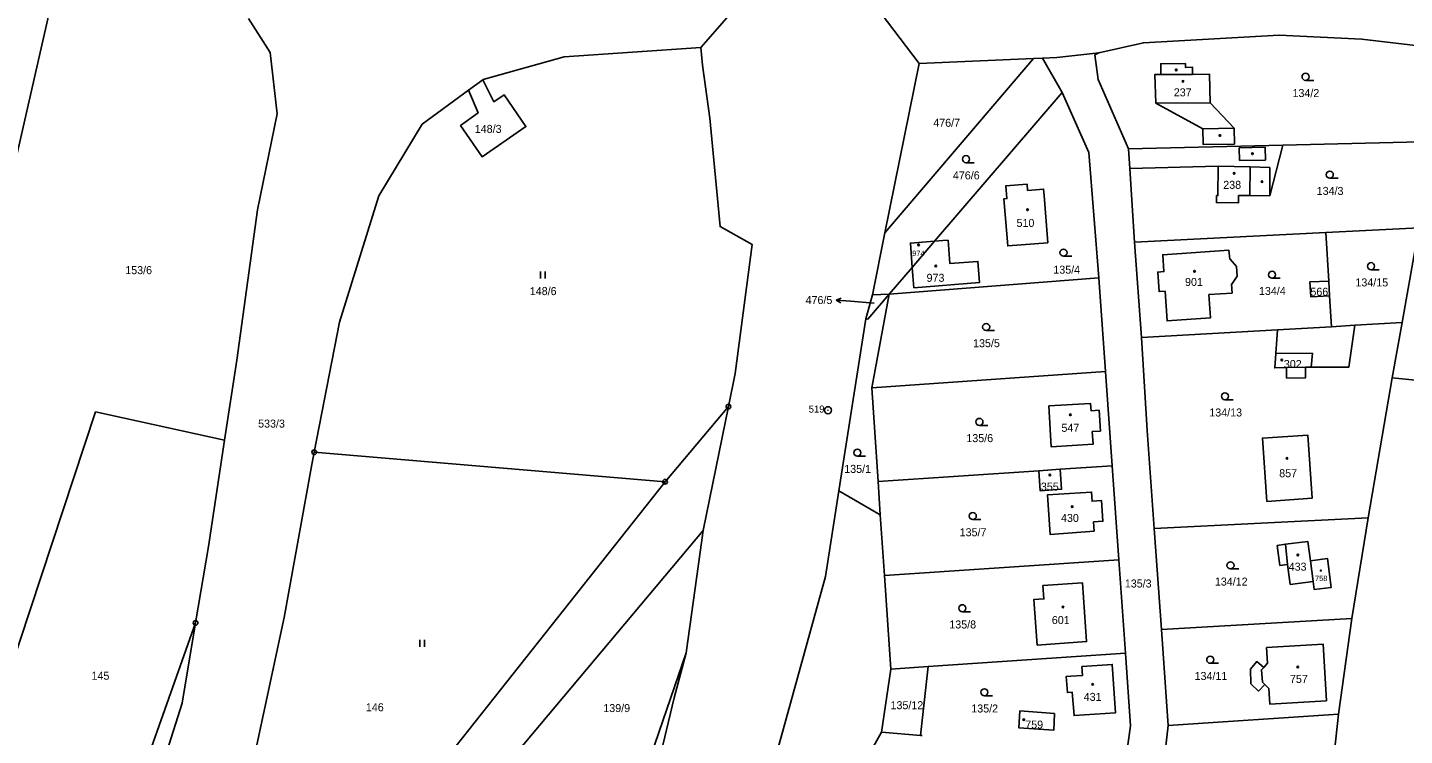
# Model space of a CAD drawing. Extents: x -725728 to -720881, y -1068679 to -1063504.
# Drawn here: x -725062.3 to -724769.7, y -1067178.2 to -1067027.7 of the extents above; entities that cross this region are included whole.
import ezdxf

# ---------------------------------------------------------------- set-up
doc = ezdxf.new("R2010")
doc.units = 0
for name, color, linetype in [('Hranice parcel', 7, 'Continuous'), ('Parcelní čísla', 7, 'Continuous'), ('Pop  PČ popisy', 7, 'Continuous'), ('Vnitřní kresba', 7, 'Continuous'), ('Značky bodu BP', 7, 'Continuous'), ('Značky budov', 7, 'Continuous'), ('Značky kultur', 7, 'Continuous')]:
    doc.layers.add(name, color=color, linetype=linetype)

# ---------------------------------------------------------------- blocks, each defined once
blk = doc.blocks.new('4.02_5')
at = {"layer": 'Značky budov'}
blk.add_circle((0, 0), 0.0117, dxfattribs=at)
blk = doc.blocks.new('4.02_4')
at = {"layer": 'Značky budov'}
blk.add_circle((-0.001, 0), 0.0175, dxfattribs=at)
blk = doc.blocks.new('4.02_3')
at = {"layer": 'Značky budov'}
blk.add_circle((-0.001, 0), 0.0175, dxfattribs=at)
blk = doc.blocks.new('1029_102')
at = {"layer": 'Pop  PČ popisy'}
for p, q in [((-0.299, 0.026), (-0.195, 0.067)), ((0, 0), (-0.299, 0.026)), ((-0.299, 0.026), (-0.204, -0.033))]:
    blk.add_line(p, q, dxfattribs=at)
blk = doc.blocks.new('3.04_3')
at = {"layer": 'Značky kultur'}
blk.add_line((0.001, 0), (0.176, 0), dxfattribs=at)
blk.add_circle((0.001, 0.075), 0.075, dxfattribs=at)
blk = doc.blocks.new('3.04_2')
at = {"layer": 'Značky kultur'}
blk.add_line((0.001, 0), (0.176, 0), dxfattribs=at)
blk.add_circle((0.001, 0.075), 0.075, dxfattribs=at)
blk = doc.blocks.new('3.06_2')
at = {"layer": 'Značky kultur'}
for p, q in [((-0.051, 0), (-0.051, 0.15)), ((0.049, 0), (0.049, 0.15))]:
    blk.add_line(p, q, dxfattribs=at)
blk = doc.blocks.new('3.06_1')
at = {"layer": 'Značky kultur'}
for p, q in [((-0.051, 0), (-0.051, 0.15)), ((0.049, 0), (0.049, 0.15))]:
    blk.add_line(p, q, dxfattribs=at)
blk = doc.blocks.new('1.01_1')
at = {"layer": 'Značky bodu BP'}
for radius in [0.075, 0.003]:
    blk.add_circle((0, 0), radius, dxfattribs=at)
blk = doc.blocks.new('1.05_1')
at = {"layer": 'Značky bodu BP'}
for radius in [0.05, 0.00303]:
    blk.add_circle((0, 0), radius, dxfattribs=at)

msp = doc.modelspace()

# ---------------------------------------------------------------- linework, layer by layer
at = {"layer": 'Hranice parcel'}
for p, q in [((-725057, -1067021.75), (-725074.77, -1067099.53)), ((-724848.5, -1067034.29), (-724880.14, -1067071.35)), ((-724872.82, -1067035.37), (-724880.14, -1067071.35)), ((-724848.5, -1067034.29), (-724872.82, -1067035.37)), ((-724846.6, -1067034.21), (-724848.5, -1067034.29)), ((-724846.6, -1067034.21), (-724842.44, -1067041.53)), ((-724968.58, -1067041.08), (-724965.56, -1067038.87)), ((-724842.44, -1067041.53), (-724869.54, -1067073.16)), ((-724795.59, -1067052.75), (-724828.38, -1067053.54)), ((-724828.38, -1067053.54), (-724828.1, -1067057.73)), ((-724795.59, -1067052.75), (-724763.32, -1067051.97)), ((-724828.1, -1067057.73), (-724827.07, -1067073.38)), ((-724880.14, -1067071.35), (-724882.72, -1067084.58)), ((-724827.07, -1067073.38), (-724786.39, -1067071.29)), ((-724786.39, -1067071.29), (-724766.6, -1067070.28)), ((-724785.8, -1067081.63), (-724786.39, -1067071.29)), ((-724869.54, -1067073.16), (-724874.3, -1067078.72)), ((-724827.07, -1067073.38), (-724825.58, -1067093.62)), ((-724767.27, -1067074.02), (-724770.22, -1067090.46)), ((-724874.3, -1067078.72), (-724879.17, -1067084.4)), ((-724879.17, -1067084.4), (-724834.63, -1067080.94)), ((-724834.63, -1067080.94), (-724833.23, -1067100.83)), ((-724785.8, -1067081.63), (-724785.62, -1067084.73)), ((-724882.72, -1067084.58), (-724884.15, -1067089.64)), ((-724882.9, -1067104.31), (-724879.17, -1067084.4)), ((-724879.17, -1067084.4), (-724882.72, -1067084.58)), ((-724785.25, -1067091.32), (-724785.62, -1067084.73)), ((-724884.15, -1067089.64), (-724889.88, -1067126.22)), ((-724825.58, -1067093.62), (-724796.66, -1067091.97)), ((-724785.25, -1067091.32), (-724796.66, -1067091.97)), ((-724780.25, -1067091.03), (-724785.25, -1067091.32)), ((-724770.22, -1067090.46), (-724780.25, -1067091.03)), ((-724770.22, -1067090.46), (-724772.33, -1067102.22)), ((-724882.9, -1067104.31), (-724833.23, -1067100.83)), ((-724833.23, -1067100.83), (-724831.79, -1067120.87)), ((-724772.33, -1067102.22), (-724777.42, -1067131.94)), ((-724747.31, -1067104.65), (-724772.33, -1067102.22)), ((-724881.56, -1067124.26), (-724882.9, -1067104.31)), ((-724913.35, -1067108.3), (-724926.82, -1067124.29)), ((-724918.74, -1067134.63), (-724913.35, -1067108.3)), ((-725001.35, -1067118), (-724926.82, -1067124.29)), ((-724842.84, -1067121.62), (-724831.79, -1067120.87)), ((-724831.79, -1067120.87), (-724830.4, -1067140.87)), ((-724881.56, -1067124.26), (-724847.4, -1067121.93)), ((-724881.09, -1067131.3), (-724881.56, -1067124.26)), ((-724847.4, -1067121.93), (-724842.84, -1067121.62)), ((-724889.88, -1067126.22), (-724881.09, -1067131.3)), ((-724881.09, -1067131.3), (-724880.22, -1067144.21)), ((-724777.42, -1067131.94), (-724822.91, -1067134.23)), ((-724777.42, -1067131.94), (-724780.88, -1067153.36)), ((-724958.31, -1067181.81), (-724918.74, -1067134.63)), ((-724822.91, -1067134.23), (-724821.37, -1067155.66)), ((-724880.22, -1067144.21), (-724830.4, -1067140.87)), ((-724830.4, -1067140.87), (-724829.02, -1067160.72)), ((-724789.71, -1067141.1), (-724789.13, -1067145.47)), ((-724880.22, -1067144.21), (-724878.88, -1067164.09)), ((-724780.88, -1067153.36), (-724821.37, -1067155.66)), ((-724780.88, -1067153.36), (-724783.76, -1067173.72)), ((-724821.37, -1067155.66), (-724819.89, -1067176.11)), ((-724922.31, -1067160.66), (-724931.74, -1067188.02)), ((-724829.02, -1067160.72), (-724870.93, -1067163.55)), ((-724880.81, -1067177.53), (-724878.88, -1067164.09)), ((-724878.88, -1067164.09), (-724870.93, -1067163.55)), ((-724870.93, -1067163.55), (-724872.53, -1067178.2)), ((-724819.89, -1067176.11), (-724783.76, -1067173.72)), ((-724783.76, -1067173.72), (-724785.58, -1067191.22)), ((-724821.98, -1067194.1), (-724819.89, -1067176.11)), ((-724872.53, -1067178.2), (-724880.81, -1067177.53)), ((-724872.53, -1067178.2), (-724872.2, -1067178.23))]:
    msp.add_line(p, q, dxfattribs=at)
for points in [[(-724921.91, -1067004.75), (-724911.74, -1067015.18), (-724912.67, -1067024.51), (-724919.19, -1067032)], [(-724872.82, -1067035.37), (-724880.89, -1067024.75), (-724879.73, -1067015.08), (-724871.87, -1067009.8)], [(-725015.32, -1067025.8), (-725010.69, -1067033.04), (-725009.25, -1067046.11), (-725013.4, -1067066.45), (-725017.8, -1067098.42), (-725020.38, -1067115.45)], [(-724759.85, -1067032.59), (-724761.39, -1067032.29), (-724778.81, -1067030.24), (-724796.36, -1067029.37), (-724825.19, -1067030.97), (-724834.64, -1067033.08)], [(-724965.56, -1067038.87), (-724965.43, -1067038.77), (-724948.23, -1067033.93), (-724919.19, -1067032)], [(-724919.19, -1067032), (-724918.87, -1067035.73), (-724917.32, -1067047.01), (-724915.11, -1067070.06), (-724908.34, -1067073.83), (-724911.91, -1067101.26), (-724913.35, -1067108.3)], [(-724834.64, -1067033.08), (-724843.59, -1067034.1), (-724846.6, -1067034.21)], [(-724834.64, -1067033.08), (-724835.48, -1067033.5), (-724834.8, -1067038.76), (-724828.38, -1067053.54)], [(-724821.49, -1067037.74), (-724822.79, -1067037.75), (-724822.54, -1067043.78), (-724812.58, -1067049.26), (-724812.5, -1067052.56), (-724805.85, -1067052.5), (-724805.93, -1067049.1), (-724811.03, -1067043.71), (-724811.14, -1067037.66), (-724814.74, -1067037.69), (-724814.75, -1067036.19), (-724816.25, -1067036.2), (-724816.26, -1067035.4), (-724821.51, -1067035.44), (-724821.49, -1067037.74)], [(-724965.56, -1067038.87), (-724963.18, -1067043.51), (-724961.01, -1067042.02), (-724956.39, -1067048.77), (-724965.7, -1067055.21), (-724970.27, -1067048.58), (-724966.52, -1067045.84), (-724968.58, -1067041.08)], [(-725001.35, -1067118), (-724995.98, -1067090.36), (-724987.59, -1067063.5), (-724978.43, -1067048.28), (-724968.58, -1067041.08)], [(-724842.44, -1067041.53), (-724836.78, -1067054.3), (-724834.63, -1067080.94)], [(-724828.1, -1067057.73), (-724809.32, -1067057.23), (-724809.35, -1067063.44), (-724809.65, -1067063.44), (-724809.66, -1067064.94), (-724804.96, -1067064.96), (-724804.95, -1067063.46), (-724802.55, -1067063.47), (-724798.35, -1067063.49), (-724795.59, -1067052.75)], [(-724846.28, -1067063.45), (-724845.49, -1067073.47), (-724854, -1067074.16), (-724854.81, -1067064.13), (-724854.18, -1067064.08), (-724854.38, -1067061.36), (-724849.9, -1067061.01), (-724849.79, -1067062.35), (-724846.39, -1067062.08), (-724846.28, -1067063.45)], [(-724874.3, -1067078.72), (-724874.7, -1067073.56), (-724869.54, -1067073.16)], [(-724866.68, -1067072.93), (-724866.3, -1067077.9), (-724860.35, -1067077.45), (-724859.99, -1067081.91), (-724873.96, -1067083.03)], [(-724869.54, -1067073.16), (-724867.8, -1067073.02), (-724866.68, -1067072.93)], [(-724806.37, -1067082.27), (-724806.47, -1067082.27), (-724806.33, -1067084.17), (-724811.26, -1067084.49), (-724810.93, -1067089.46), (-724820.14, -1067090.1), (-724820.57, -1067083.79), (-724821.87, -1067083.87), (-724822.12, -1067079.7), (-724820.82, -1067079.61), (-724821.08, -1067076.02), (-724807, -1067075.06), (-724806.85, -1067076.96), (-724806.75, -1067076.94), (-724805.42, -1067078.5), (-724805.26, -1067080.59), (-724806.37, -1067082.27)], [(-724873.96, -1067083.03), (-724874.16, -1067080.53), (-724874.3, -1067078.72)], [(-724785.62, -1067084.73), (-724789.62, -1067084.96), (-724789.79, -1067081.81), (-724785.8, -1067081.63)], [(-724879.17, -1067084.4), (-724883.71, -1067089.71), (-724884.15, -1067089.64)], [(-724796.66, -1067091.97), (-724797.04, -1067097.05), (-724797.27, -1067100.09), (-724794.77, -1067100.03), (-724794.78, -1067102.23), (-724790.71, -1067102.16), (-724790.77, -1067099.96), (-724789.57, -1067099.96), (-724781.57, -1067099.93), (-724780.25, -1067091.03)], [(-724825.58, -1067093.62), (-724824.38, -1067113.4), (-724822.91, -1067134.23)], [(-725020.38, -1067115.45), (-725047.81, -1067109.44), (-725070.94, -1067179.24)], [(-724845.29, -1067108.16), (-724836.4, -1067107.68), (-724836.31, -1067109.2), (-724834.6, -1067109.09), (-724834.31, -1067113.5), (-724836.05, -1067113.61), (-724835.88, -1067116.32), (-724844.76, -1067116.89), (-724845.29, -1067108.16)], [(-725020.38, -1067115.45), (-725023.81, -1067138.03), (-725026.56, -1067154.28)], [(-724798.96, -1067128.46), (-724799.91, -1067115.01), (-724790.28, -1067114.35), (-724789.31, -1067127.77), (-724798.96, -1067128.46)], [(-725021.23, -1067221.37), (-725020.93, -1067214.55), (-725007.71, -1067153.17), (-725001.85, -1067120.6), (-725001.35, -1067118)], [(-724926.82, -1067124.29), (-724971.21, -1067180.42), (-725013.38, -1067233.47)], [(-724842.84, -1067121.62), (-724842.55, -1067125.89), (-724847.11, -1067126.22), (-724847.4, -1067121.93)], [(-724889.88, -1067126.22), (-724892.74, -1067144.44), (-724910, -1067206.99)], [(-724835.63, -1067134.82), (-724845.01, -1067135.47), (-724845.59, -1067127.09), (-724836.21, -1067126.49), (-724836.07, -1067128.44), (-724834.08, -1067128.3), (-724833.77, -1067132.69), (-724835.77, -1067132.82), (-724835.63, -1067134.82)], [(-724918.74, -1067134.63), (-724920.77, -1067149.46), (-724922.31, -1067160.66)], [(-724789.13, -1067145.47), (-724793.99, -1067146.11), (-724794.56, -1067141.85), (-724796.19, -1067142.07), (-724796.76, -1067137.8), (-724795.02, -1067137.57), (-724790.26, -1067136.95), (-724789.71, -1067141.1)], [(-724789.13, -1067145.47), (-724788.9, -1067147.22), (-724785.28, -1067146.74), (-724786.05, -1067140.62), (-724789.71, -1067141.1)], [(-724847.77, -1067159), (-724848.48, -1067149.33), (-724846.33, -1067149.18), (-724846.53, -1067146.36)], [(-724846.53, -1067146.36), (-724838.12, -1067145.77), (-724837.25, -1067158.27), (-724847.77, -1067159)], [(-725026.56, -1067154.28), (-725043.25, -1067201.34), (-725054.92, -1067225.56)], [(-725026.56, -1067154.28), (-725029.44, -1067171.33), (-725037.35, -1067196.37), (-725046.53, -1067231.1)], [(-724799.02, -1067159.48), (-724798.83, -1067162.81), (-724799.62, -1067163.75), (-724801.09, -1067162.52), (-724802.43, -1067164.1), (-724802.35, -1067167.25), (-724800.75, -1067168.78), (-724799.4, -1067167.38), (-724798.52, -1067168.24), (-724798.33, -1067171.53), (-724786.29, -1067170.82)], [(-724786.29, -1067170.82), (-724787.01, -1067158.8), (-724799.02, -1067159.48)], [(-724922.31, -1067160.66), (-724924.91, -1067170.23), (-724931.35, -1067197.16)], [(-724828.67, -1067181.73), (-724827.92, -1067176.15), (-724829.02, -1067160.72)], [(-724838.1, -1067165.48), (-724838.23, -1067163.56), (-724831.8, -1067163.12), (-724831.11, -1067173.39), (-724839.92, -1067173.99), (-724840.31, -1067169.02), (-724841.34, -1067169.1), (-724841.6, -1067165.71), (-724840.58, -1067165.64), (-724838.1, -1067165.48)], [(-724851.43, -1067173.01), (-724851.65, -1067176.6), (-724844.19, -1067177.06), (-724844.1, -1067173.56), (-724851.43, -1067173.01)], [(-724880.81, -1067177.53), (-724882.18, -1067179.92), (-724887.76, -1067189.63)]]:
    msp.add_lwpolyline(points, dxfattribs=at)
at = {"layer": 'Pop  PČ popisy'}
msp.add_line((-724882.41, -1067086.33), (-724887.44, -1067085.91), dxfattribs=at)
at = {"layer": 'Vnitřní kresba'}
for p, q in [((-724821.49, -1067037.74), (-724816.24, -1067037.7)), ((-724816.24, -1067037.7), (-724814.74, -1067037.69)), ((-724822.54, -1067043.78), (-724811.03, -1067043.71)), ((-724812.58, -1067049.26), (-724805.93, -1067049.1)), ((-724804.83, -1067053.27), (-724799.28, -1067053.14)), ((-724804.76, -1067056.02), (-724804.83, -1067053.27)), ((-724799.28, -1067053.14), (-724799.22, -1067055.89)), ((-724799.22, -1067055.89), (-724804.76, -1067056.02)), ((-724802.52, -1067057.37), (-724809.32, -1067057.23)), ((-724802.55, -1067063.47), (-724802.52, -1067057.37)), ((-724802.52, -1067057.37), (-724798.32, -1067057.46)), ((-724798.35, -1067063.49), (-724798.32, -1067057.46)), ((-724789.29, -1067096.92), (-724797.04, -1067097.05)), ((-724789.57, -1067099.96), (-724789.29, -1067096.92)), ((-724794.77, -1067100.03), (-724790.77, -1067099.96)), ((-724794.56, -1067141.85), (-724795.02, -1067137.57)), ((-724800.06, -1067164.26), (-724799.62, -1067163.75)), ((-724799.9, -1067166.9), (-724800.06, -1067164.26)), ((-724799.4, -1067167.38), (-724799.9, -1067166.9))]:
    msp.add_line(p, q, dxfattribs=at)

# ---------------------------------------------------------------- block references
at = {"layer": 'Pop  PČ popisy', "xscale": 10, "yscale": 10}
msp.add_blockref('1029_102', (-724887.44, -1067085.91), dxfattribs=at)
at = {"layer": 'Značky bodu BP', "xscale": 10, "yscale": 10}
for name, p in [('1.05_1', (-724913.35, -1067108.3)), ('1.01_1', (-724892.2, -1067109.08)), ('1.05_1', (-725001.35, -1067118)), ('1.05_1', (-724926.82, -1067124.29)), ('1.05_1', (-725026.56, -1067154.28))]:
    msp.add_blockref(name, p, dxfattribs=at)
at = {"layer": 'Značky budov', "xscale": 10, "yscale": 10}
for name, p in [('4.02_3', (-724818.21, -1067036.74)), ('4.02_4', (-724816.76, -1067039.17)), ('4.02_4', (-724808.92, -1067050.68)), ('4.02_3', (-724802.01, -1067054.56)), ('4.02_3', (-724805.89, -1067058.74)), ('4.02_3', (-724799.98, -1067060.48)), ('4.02_3', (-724849.79, -1067066.46)), ('4.02_4', (-724872.94, -1067073.93)), ('4.02_4', (-724869.28, -1067078.41)), ('4.02_3', (-724814.31, -1067079.54)), ('4.02_4', (-724795.77, -1067098.42)), ('4.02_3', (-724840.7, -1067110.05)), ('4.02_3', (-724794.68, -1067119.3)), ('4.02_3', (-724845.04, -1067122.83)), ('4.02_3', (-724840.3, -1067129.57)), ('4.02_3', (-724792.35, -1067139.86)), ('4.02_5', (-724787.49, -1067143.16)), ('4.02_4', (-724842.26, -1067150.91)), ('4.02_4', (-724792.37, -1067163.65)), ('4.02_3', (-724835.96, -1067167.34)), ('4.02_3', (-724850.59, -1067174.84))]:
    msp.add_blockref(name, p, dxfattribs=at)
at = {"layer": 'Značky kultur', "xscale": 10, "yscale": 10}
for name, p in [('3.04_2', (-724790.74, -1067038.96)), ('3.04_2', (-724862.89, -1067056.46)), ('3.04_2', (-724785.6, -1067059.76)), ('3.04_2', (-724842.17, -1067076.34)), ('3.06_1', (-724952.78, -1067081.06)), ('3.04_2', (-724797.86, -1067081.03)), ('3.04_2', (-724776.83, -1067079.21)), ('3.04_3', (-724858.6, -1067092.13)), ('3.04_2', (-724807.87, -1067106.86)), ('3.04_2', (-724860.03, -1067112.31)), ('3.04_2', (-724885.96, -1067118.85)), ('3.04_2', (-724861.45, -1067132.32)), ('3.04_2', (-724806.69, -1067142.8)), ('3.04_3', (-724863.65, -1067151.92)), ('3.06_2', (-724978.41, -1067159.4)), ('3.04_2', (-724811, -1067162.87)), ('3.04_2', (-724858.98, -1067169.78))]:
    msp.add_blockref(name, p, dxfattribs=at)

# ---------------------------------------------------------------- texts
at = {"layer": 'Parcelní čísla'}
for s, height, p in [('237', 1.7, (-724818.73, -1067042.36)), ('134/2', 1.7, (-724793.51, -1067042.51)), ('148/3', 1.7, (-724967.24, -1067050.13)), ('476/7', 1.7, (-724869.83, -1067048.83)), ('476/6', 1.7, (-724865.66, -1067060.01)), ('238', 1.7, (-724808.22, -1067062.02)), ('134/3', 1.7, (-724788.37, -1067063.31)), ('510', 1.7, (-724852.14, -1067070.12)), ('974', 1.14, (-724874.31, -1067076.31)), ('153/6', 1.7, (-725041.5, -1067080.15)), ('973', 1.7, (-724871.25, -1067081.78)), ('135/4', 1.7, (-724844.32, -1067080.05)), ('148/6', 1.7, (-724955.55, -1067084.61)), ('901', 1.7, (-724816.34, -1067082.66)), ('134/4', 1.7, (-724800.63, -1067084.58)), ('566', 1.7, (-724789.7, -1067084.74)), ('134/15', 1.7, (-724780.14, -1067082.76)), ('476/5', 1.7, (-724896.96, -1067086.51)), ('135/5', 1.7, (-724861.37, -1067095.68)), ('302', 1.7, (-724795.35, -1067100.11)), ('134/13', 1.7, (-724811.18, -1067110.41)), ('533/3', 1.7, (-725013.27, -1067112.77)), ('547', 1.7, (-724842.6, -1067113.67)), ('135/6', 1.7, (-724862.8, -1067115.86)), ('135/1', 1.7, (-724888.74, -1067122.4)), ('355', 1.7, (-724846.97, -1067126.16)), ('857', 1.7, (-724796.33, -1067123.32)), ('430', 1.7, (-724842.69, -1067132.83)), ('135/7', 1.7, (-724864.22, -1067135.87)), ('433', 1.7, (-724794.32, -1067143.18)), ('134/12', 1.7, (-724810, -1067146.35)), ('758', 1.14, (-724788.71, -1067145.38)), ('135/3', 1.7, (-724829.13, -1067146.76)), ('135/8', 1.7, (-724866.42, -1067155.47)), ('601', 1.7, (-724844.64, -1067154.53)), ('145', 1.7, (-725048.67, -1067166.37)), ('134/11', 1.7, (-724814.31, -1067166.42)), ('757', 1.7, (-724794.05, -1067167.05)), ('135/12', 1.7, (-724878.91, -1067172.63)), ('431', 1.7, (-724837.87, -1067170.86)), ('146', 1.7, (-724990.38, -1067173.07)), ('139/9', 1.7, (-724939.93, -1067173.24)), ('135/2', 1.7, (-724861.75, -1067173.33)), ('759', 1.7, (-724850.29, -1067176.75))]:
    msp.add_text(s, height=height, dxfattribs=at).set_placement(p)
at = {"layer": 'Značky bodu BP'}
msp.add_text('519', height=1.5, dxfattribs=at).set_placement((-724896.29, -1067109.58))

doc.saveas('drawing.dxf')
